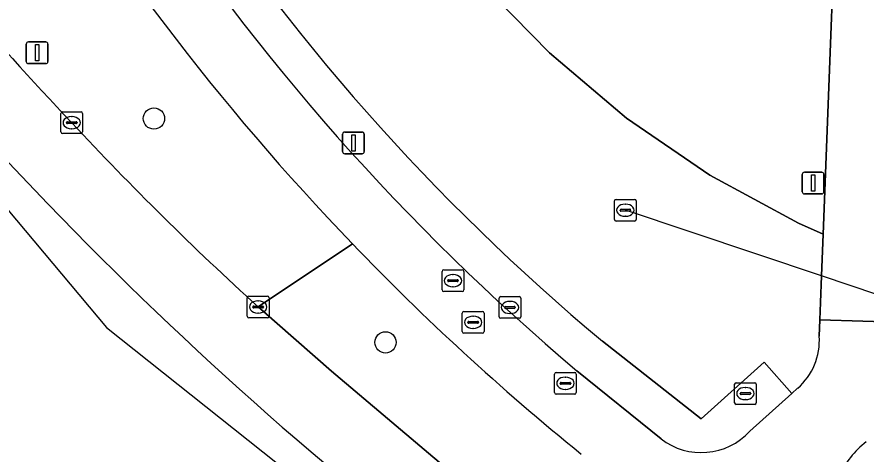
# Model space of a CAD drawing. Extents: x 160077 to 160948, y 386481 to 387498.
# Drawn here: x 160583.65 to 160622.65, y 386523.88 to 386543.98 of the extents above; entities that cross this region are included whole.
import ezdxf

# ---------------------------------------------------------------- set-up
doc = ezdxf.new("R2010")
doc.units = 0
for name, color, linetype in [('IMGEO_Berm_groen', 7, 'Continuous'), ('IMGEO_Boom', 7, 'Continuous'), ('IMGEO_Brandkraan', 7, 'Continuous'), ('IMGEO_Duiker', 7, 'Continuous'), ('IMGEO_Fietspad_gesloten', 7, 'Continuous'), ('IMGEO_Fietspad_open', 7, 'Continuous'), ('IMGEO_Groenvoorziening', 7, 'Continuous'), ('IMGEO_Kolk', 7, 'Continuous'), ('IMGEO_Lichtmast', 7, 'Continuous'), ('IMGEO_OVBaan_gesloten', 7, 'Continuous'), ('IMGEO_Rijbaan_regionaal_gesloten', 7, 'Continuous'), ('IMGEO_Rioolput', 7, 'Continuous'), ('IMGEO_Verkeersbordpaal', 7, 'Continuous'), ('IMGEO_Voetpad_open', 7, 'Continuous')]:
    doc.layers.add(name, color=color, linetype=linetype)

msp = doc.modelspace()

# ---------------------------------------------------------------- linework, layer by layer
at = {"layer": 'IMGEO_Berm_groen'}
msp.add_lwpolyline([(160594.73, 386530.646), (160599.068, 386533.541)], dxfattribs=at)
for centre, radius, start, end in [((160681.95, 386613.11), 114.894, 210.6099, 223.83162), ((160702.904, 386649.594), 160.724, 217.70628, 223.42185), ((160692.296, 386637.811), 144.925, 222.92105, 227.68439)]:
    msp.add_arc(centre, radius, start, end, dxfattribs=at)
at = {"layer": 'IMGEO_Boom'}
for centre in [(160589.943, 386539.31), (160600.58, 386529.016)]:
    msp.add_circle(centre, 0.489, dxfattribs=at)
at = {"layer": 'IMGEO_Brandkraan'}
for p, q in [((160616.686, 386527.164), (160617.538, 386527.164)), ((160616.611, 386526.238), (160616.611, 386527.09)), ((160617.099, 386526.944), (160617.124, 386526.944)), ((160617.612, 386527.09), (160617.612, 386526.238)), ((160616.87, 386526.658), (160616.87, 386526.67)), ((160617.308, 386526.621), (160616.91, 386526.621)), ((160616.913, 386526.707), (160617.311, 386526.707)), ((160617.354, 386526.67), (160617.354, 386526.658)), ((160617.538, 386526.164), (160616.686, 386526.164)), ((160617.122, 386526.384), (160617.097, 386526.384))]:
    msp.add_line(p, q, dxfattribs=at)
for points in [[(160616.686, 386527.164), (160617.538, 386527.164)], [(160616.611, 386526.238), (160616.611, 386527.09)], [(160617.612, 386527.09), (160617.612, 386526.238)], [(160617.538, 386526.164), (160616.686, 386526.164)]]:
    msp.add_lwpolyline(points, dxfattribs=at)
for centre, radius, start, end in [((160616.688, 386527.088), 0.0765, 91.552, 178.448), ((160616.688, 386527.088), 0.0765, 91.552, 178.448), ((160617.536, 386527.088), 0.0765, 1.552, 88.448), ((160617.536, 386527.088), 0.0765, 1.552, 88.448), ((160616.91, 386526.667), 0.0403, 85.8775, 175.7526), ((160616.907, 386526.657), 0.0366, 178.938, 274.7102), ((160617.311, 386526.664), 0.043, 264.8664, 352.4533), ((160617.315, 386526.669), 0.0386, 1.7309, 96.639), ((160616.688, 386526.24), 0.0765, 181.552, 268.448), ((160616.688, 386526.24), 0.0765, 181.552, 268.448), ((160617.536, 386526.24), 0.0765, 271.552, 358.448), ((160617.536, 386526.24), 0.0765, 271.552, 358.448)]:
    msp.add_arc(centre, radius, start, end, dxfattribs=at)
for centre, major_axis, ratio, start_param, end_param in [((160617.098, 386526.664), (-0.387, 0.002), 0.722429, 4.712389, 7.853982), ((160617.123, 386526.664), (-0.39, 0.002), 0.717154, 1.570796, 4.712389)]:
    msp.add_ellipse(centre, major_axis=major_axis, ratio=ratio, start_param=start_param, end_param=end_param, dxfattribs=at)
at = {"layer": 'IMGEO_Duiker'}
msp.add_lwpolyline([(160628.451, 386529.442), (160627.845, 386529.645), (160626.971, 386529.938), (160624.467, 386530.778), (160620.609, 386532.071), (160611.599, 386535.093)], dxfattribs=at)
at = {"layer": 'IMGEO_Fietspad_gesloten'}
for points in [[(160624.421, 386528.736), (160624.477, 386529.933), (160620.523, 386530.049), (160620.502, 386529.301)], [(160613.236, 386524.585), (160609.372, 386527.709)], [(160619.512, 386526.907), (160619.25, 386526.673), (160617.316, 386524.939)]]:
    msp.add_lwpolyline(points, dxfattribs=at)
for centre, radius, start, end in [((160681.95, 386613.11), 114.894, 210.6099, 223.83162), ((160677.547, 386608.443), 105.668, 213.1146, 229.82113), ((160681.862, 386613.041), 114.783, 223.83712, 230.96338), ((160617.584, 386529.106), 2.925, 311.2435, 3.823), ((160615.085, 386526.963), 3.012, 232.1298, 317.7878), ((160625.381, 386520.953), 4.423, 127.9549, 154.2088)]:
    msp.add_arc(centre, radius, start, end, dxfattribs=at)
at = {"layer": 'IMGEO_Fietspad_open'}
msp.add_lwpolyline([(160623.855, 386608.623), (160623.826, 386607.863), (160622.865, 386582.684), (160622.55, 386582.717), (160622.493, 386581.239), (160622.337, 386577.163), (160621.458, 386554.303), (160620.682, 386533.986), (160620.609, 386532.071), (160620.562, 386530.85), (160620.523, 386530.049), (160624.477, 386529.933), (160624.537, 386532.454), (160624.634, 386534.751), (160627.347, 386605.61)], dxfattribs=at)
at = {"layer": 'IMGEO_Groenvoorziening'}
msp.add_lwpolyline([(160622.337, 386577.163), (160617.696, 386577.376), (160617.883, 386581.451), (160608.971, 386581.747), (160588.148, 386568.717), (160585.687, 386567.177), (160597.18, 386553.492), (160608.107, 386542.325), (160611.643, 386539.322), (160615.474, 386536.705), (160619.557, 386534.503), (160620.682, 386533.986), (160621.458, 386554.303)], close=True, dxfattribs=at)
for points in [[(160620.502, 386529.301), (160620.523, 386530.049), (160620.562, 386530.85), (160620.609, 386532.071), (160620.682, 386533.986), (160619.557, 386534.503), (160615.474, 386536.705), (160611.643, 386539.322), (160608.107, 386542.325), (160597.18, 386553.492)], [(160599.068, 386533.541), (160594.73, 386530.646), (160598.103, 386527.687), (160603.45, 386523.179), (160605.804, 386521.269), (160607.03, 386520.262)], [(160610.54, 386529.076), (160615.081, 386525.508), (160617.981, 386528.111), (160619.25, 386526.673), (160619.512, 386526.907)]]:
    msp.add_lwpolyline(points, dxfattribs=at)
for centre, radius, start, end in [((160674.771, 386605.942), 100.17, 212.82616, 230.11734), ((160681.862, 386613.041), 114.783, 223.83712, 230.96338), ((160617.584, 386529.106), 2.925, 311.2435, 3.823)]:
    msp.add_arc(centre, radius, start, end, dxfattribs=at)
at = {"layer": 'IMGEO_Kolk'}
for p, q in [((160585.667, 386538.692), (160585.667, 386539.544)), ((160585.742, 386539.618), (160586.594, 386539.618)), ((160586.155, 386539.398), (160586.18, 386539.398)), ((160586.668, 386539.544), (160586.668, 386538.692)), ((160585.926, 386539.112), (160585.926, 386539.124)), ((160586.364, 386539.075), (160585.966, 386539.075)), ((160585.969, 386539.161), (160586.367, 386539.161)), ((160586.41, 386539.124), (160586.41, 386539.112)), ((160586.594, 386538.618), (160585.742, 386538.618)), ((160586.178, 386538.838), (160586.153, 386538.838)), ((160594.229, 386530.22), (160594.229, 386531.072)), ((160594.304, 386531.146), (160595.156, 386531.146)), ((160595.23, 386531.072), (160595.23, 386530.22)), ((160594.531, 386530.689), (160594.929, 386530.689)), ((160594.717, 386530.926), (160594.742, 386530.926)), ((160594.488, 386530.64), (160594.488, 386530.652)), ((160594.926, 386530.603), (160594.528, 386530.603)), ((160594.74, 386530.366), (160594.715, 386530.366)), ((160594.972, 386530.652), (160594.972, 386530.64)), ((160595.156, 386530.146), (160594.304, 386530.146))]:
    msp.add_line(p, q, dxfattribs=at)
for points in [[(160585.667, 386538.692), (160585.667, 386539.544)], [(160585.742, 386539.618), (160586.594, 386539.618)], [(160586.668, 386539.544), (160586.668, 386538.692)], [(160586.594, 386538.618), (160585.742, 386538.618)], [(160594.229, 386530.22), (160594.229, 386531.072)], [(160594.304, 386531.146), (160595.156, 386531.146)], [(160595.23, 386531.072), (160595.23, 386530.22)], [(160595.156, 386530.146), (160594.304, 386530.146)]]:
    msp.add_lwpolyline(points, dxfattribs=at)
for centre, radius, start, end in [((160585.744, 386539.542), 0.0765, 91.552, 178.448), ((160585.744, 386539.542), 0.0765, 91.552, 178.448), ((160586.592, 386539.542), 0.0765, 1.552, 88.448), ((160586.592, 386539.542), 0.0765, 1.552, 88.448), ((160585.966, 386539.121), 0.0403, 85.8775, 175.7526), ((160585.963, 386539.111), 0.0366, 178.938, 274.7102), ((160586.367, 386539.118), 0.043, 264.8664, 352.4533), ((160586.371, 386539.123), 0.0386, 1.7309, 96.639), ((160585.744, 386538.694), 0.0765, 181.552, 268.448), ((160585.744, 386538.694), 0.0765, 181.552, 268.448), ((160586.592, 386538.694), 0.0765, 271.552, 358.448), ((160586.592, 386538.694), 0.0765, 271.552, 358.448), ((160594.306, 386531.07), 0.0765, 91.552, 178.448), ((160594.306, 386531.07), 0.0765, 91.552, 178.448), ((160595.154, 386531.07), 0.0765, 1.552, 88.448), ((160595.154, 386531.07), 0.0765, 1.552, 88.448), ((160594.528, 386530.649), 0.0403, 85.8775, 175.7526), ((160594.933, 386530.651), 0.0386, 1.7309, 96.639), ((160594.525, 386530.639), 0.0366, 178.938, 274.7102), ((160594.929, 386530.646), 0.043, 264.8664, 352.4533), ((160594.306, 386530.222), 0.0765, 181.552, 268.448), ((160594.306, 386530.222), 0.0765, 181.552, 268.448), ((160595.154, 386530.222), 0.0765, 271.552, 358.448), ((160595.154, 386530.222), 0.0765, 271.552, 358.448)]:
    msp.add_arc(centre, radius, start, end, dxfattribs=at)
for centre, major_axis, ratio, start_param, end_param in [((160586.154, 386539.118), (-0.387, 0.002), 0.722429, 4.712389, 7.853982), ((160586.179, 386539.118), (-0.39, 0.002), 0.717154, 1.570796, 4.712389), ((160594.716, 386530.646), (-0.387, 0.002), 0.722429, 4.712389, 7.853982), ((160594.741, 386530.646), (-0.39, 0.002), 0.717154, 1.570796, 4.712389)]:
    msp.add_ellipse(centre, major_axis=major_axis, ratio=ratio, start_param=start_param, end_param=end_param, dxfattribs=at)
at = {"layer": 'IMGEO_Lichtmast'}
for p, q in [((160584.182, 386542.832), (160584.972, 386542.832)), ((160584.972, 386542.832), (160584.182, 386542.832)), ((160584.082, 386541.932), (160584.082, 386542.732)), ((160584.082, 386542.732), (160584.082, 386541.932)), ((160585.072, 386542.732), (160585.072, 386541.932)), ((160585.072, 386541.932), (160585.072, 386542.732)), ((160584.972, 386541.832), (160584.182, 386541.832)), ((160584.182, 386541.832), (160584.972, 386541.832)), ((160598.612, 386537.789), (160598.612, 386538.589)), ((160598.612, 386538.589), (160598.612, 386537.789)), ((160598.712, 386538.689), (160599.502, 386538.689)), ((160599.502, 386538.689), (160598.712, 386538.689)), ((160599.602, 386538.589), (160599.602, 386537.789)), ((160599.602, 386537.789), (160599.602, 386538.589)), ((160599.502, 386537.689), (160598.712, 386537.689)), ((160598.712, 386537.689), (160599.502, 386537.689))]:
    msp.add_line(p, q, dxfattribs=at)
for points in [[(160584.502, 386542.707), (160584.652, 386542.707), (160584.652, 386541.957), (160584.502, 386541.957), (160584.502, 386542.707)], [(160599.032, 386538.564), (160599.182, 386538.564), (160599.182, 386537.814), (160599.032, 386537.814), (160599.032, 386538.564)]]:
    msp.add_lwpolyline(points, dxfattribs=at)
for centre, start, end in [((160584.182, 386542.732), 90, 180), ((160584.182, 386542.732), 90, 180), ((160584.972, 386542.732), 0, 90), ((160584.972, 386542.732), 360, 90), ((160584.182, 386541.932), 180, 270), ((160584.182, 386541.932), 180, 270), ((160584.972, 386541.932), 270, 0), ((160584.972, 386541.932), 270, 0), ((160598.712, 386538.589), 90, 180), ((160598.712, 386538.589), 90, 180), ((160599.502, 386538.589), 0, 90), ((160599.502, 386538.589), 360, 90), ((160598.712, 386537.789), 180, 270), ((160598.712, 386537.789), 180, 270), ((160599.502, 386537.789), 270, 0), ((160599.502, 386537.789), 270, 0)]:
    msp.add_arc(centre, 0.1, start, end, dxfattribs=at)
at = {"layer": 'IMGEO_OVBaan_gesloten'}
msp.add_lwpolyline([(160563.595, 386562.96), (160558.403, 386571.103), (160552.394, 386580.604), (160544.265, 386593.572), (160540.407, 386599.725), (160533.871, 386610.149), (160531.896, 386608.867), (160562.065, 386560.373), (160587.772, 386529.698), (160608.631, 386513.091), (160617.435, 386505.515)], dxfattribs=at)
msp.add_arc((160706.781, 386652.336), 168.791, 211.97203, 230.9922, dxfattribs=at)
at = {"layer": 'IMGEO_Rijbaan_regionaal_gesloten'}
msp.add_lwpolyline([(160622.076, 386510.242), (160618.907, 386512.191), (160612.62, 386516.289), (160609.375, 386518.554), (160607.03, 386520.262), (160605.804, 386521.269), (160603.45, 386523.179), (160598.103, 386527.687), (160594.73, 386530.646)], dxfattribs=at)
for centre, radius, start, end in [((160706.781, 386652.336), 168.791, 211.97203, 230.9922), ((160702.904, 386649.594), 160.724, 217.70628, 223.42185), ((160692.296, 386637.811), 144.925, 222.92105, 227.68439)]:
    msp.add_arc(centre, radius, start, end, dxfattribs=at)
at = {"layer": 'IMGEO_Rioolput'}
for p, q in [((160611.098, 386534.667), (160611.098, 386535.519)), ((160611.173, 386535.593), (160612.025, 386535.593)), ((160611.586, 386535.373), (160611.611, 386535.373)), ((160612.099, 386535.519), (160612.099, 386534.667)), ((160611.357, 386535.087), (160611.357, 386535.099)), ((160611.795, 386535.05), (160611.397, 386535.05)), ((160611.4, 386535.136), (160611.798, 386535.136)), ((160611.841, 386535.099), (160611.841, 386535.087)), ((160612.025, 386534.593), (160611.173, 386534.593)), ((160611.609, 386534.813), (160611.584, 386534.813)), ((160603.177, 386531.43), (160603.177, 386532.282)), ((160603.252, 386532.356), (160604.104, 386532.356)), ((160604.178, 386532.282), (160604.178, 386531.43)), ((160603.436, 386531.85), (160603.436, 386531.862)), ((160603.479, 386531.899), (160603.877, 386531.899)), ((160603.665, 386532.136), (160603.69, 386532.136)), ((160603.92, 386531.862), (160603.92, 386531.85)), ((160603.874, 386531.813), (160603.476, 386531.813)), ((160603.688, 386531.576), (160603.663, 386531.576)), ((160604.104, 386531.356), (160603.252, 386531.356)), ((160605.873, 386531.124), (160606.725, 386531.124)), ((160605.798, 386530.198), (160605.798, 386531.05)), ((160606.286, 386530.904), (160606.311, 386530.904)), ((160606.799, 386531.05), (160606.799, 386530.198)), ((160604.107, 386529.514), (160604.107, 386530.366)), ((160604.182, 386530.44), (160605.034, 386530.44)), ((160605.108, 386530.366), (160605.108, 386529.514)), ((160606.057, 386530.618), (160606.057, 386530.63)), ((160606.495, 386530.581), (160606.097, 386530.581)), ((160606.1, 386530.667), (160606.498, 386530.667)), ((160606.309, 386530.344), (160606.284, 386530.344)), ((160606.541, 386530.63), (160606.541, 386530.618)), ((160604.366, 386529.934), (160604.366, 386529.946)), ((160604.804, 386529.897), (160604.406, 386529.897)), ((160604.409, 386529.983), (160604.807, 386529.983)), ((160604.595, 386530.22), (160604.62, 386530.22)), ((160604.85, 386529.946), (160604.85, 386529.934)), ((160606.725, 386530.124), (160605.873, 386530.124)), ((160604.618, 386529.66), (160604.593, 386529.66)), ((160605.034, 386529.44), (160604.182, 386529.44)), ((160608.344, 386526.711), (160608.344, 386527.563)), ((160608.419, 386527.637), (160609.271, 386527.637)), ((160609.345, 386527.563), (160609.345, 386526.711)), ((160608.646, 386527.18), (160609.044, 386527.18)), ((160608.832, 386527.417), (160608.857, 386527.417)), ((160608.603, 386527.131), (160608.603, 386527.143)), ((160609.041, 386527.094), (160608.643, 386527.094)), ((160608.855, 386526.857), (160608.83, 386526.857)), ((160609.087, 386527.143), (160609.087, 386527.131)), ((160609.271, 386526.637), (160608.419, 386526.637))]:
    msp.add_line(p, q, dxfattribs=at)
for points in [[(160611.098, 386534.667), (160611.098, 386535.519)], [(160611.173, 386535.593), (160612.025, 386535.593)], [(160612.099, 386535.519), (160612.099, 386534.667)], [(160612.025, 386534.593), (160611.173, 386534.593)], [(160603.177, 386531.43), (160603.177, 386532.282)], [(160603.252, 386532.356), (160604.104, 386532.356)], [(160604.178, 386532.282), (160604.178, 386531.43)], [(160604.104, 386531.356), (160603.252, 386531.356)], [(160605.873, 386531.124), (160606.725, 386531.124)], [(160605.798, 386530.198), (160605.798, 386531.05)], [(160606.799, 386531.05), (160606.799, 386530.198)], [(160604.107, 386529.514), (160604.107, 386530.366)], [(160604.182, 386530.44), (160605.034, 386530.44)], [(160605.108, 386530.366), (160605.108, 386529.514)], [(160606.725, 386530.124), (160605.873, 386530.124)], [(160605.034, 386529.44), (160604.182, 386529.44)], [(160608.344, 386526.711), (160608.344, 386527.563)], [(160608.419, 386527.637), (160609.271, 386527.637)], [(160609.345, 386527.563), (160609.345, 386526.711)], [(160609.271, 386526.637), (160608.419, 386526.637)]]:
    msp.add_lwpolyline(points, dxfattribs=at)
for centre, radius, start, end in [((160611.175, 386535.517), 0.0765, 91.552, 178.448), ((160611.175, 386535.517), 0.0765, 91.552, 178.448), ((160612.023, 386535.517), 0.0765, 1.552, 88.448), ((160612.023, 386535.517), 0.0765, 1.552, 88.448), ((160611.397, 386535.096), 0.0403, 85.8775, 175.7526), ((160611.394, 386535.086), 0.0366, 178.938, 274.7102), ((160611.798, 386535.093), 0.043, 264.8664, 352.4533), ((160611.802, 386535.098), 0.0386, 1.7309, 96.639), ((160611.175, 386534.669), 0.0765, 181.552, 268.448), ((160611.175, 386534.669), 0.0765, 181.552, 268.448), ((160612.023, 386534.669), 0.0765, 271.552, 358.448), ((160612.023, 386534.669), 0.0765, 271.552, 358.448), ((160603.254, 386532.28), 0.0765, 91.552, 178.448), ((160603.254, 386532.28), 0.0765, 91.552, 178.448), ((160604.102, 386532.28), 0.0765, 1.552, 88.448), ((160604.102, 386532.28), 0.0765, 1.552, 88.448), ((160603.476, 386531.859), 0.0403, 85.8775, 175.7526), ((160603.473, 386531.849), 0.0366, 178.938, 274.7102), ((160603.877, 386531.856), 0.043, 264.8664, 352.4533), ((160603.881, 386531.861), 0.0386, 1.7309, 96.639), ((160603.254, 386531.432), 0.0765, 181.552, 268.448), ((160603.254, 386531.432), 0.0765, 181.552, 268.448), ((160604.102, 386531.432), 0.0765, 271.552, 358.448), ((160604.102, 386531.432), 0.0765, 271.552, 358.448), ((160605.875, 386531.048), 0.0765, 91.552, 178.448), ((160605.875, 386531.048), 0.0765, 91.552, 178.448), ((160606.723, 386531.048), 0.0765, 1.552, 88.448), ((160606.723, 386531.048), 0.0765, 1.552, 88.448), ((160604.184, 386530.364), 0.0765, 91.552, 178.448), ((160604.184, 386530.364), 0.0765, 91.552, 178.448), ((160605.032, 386530.364), 0.0765, 1.552, 88.448), ((160605.032, 386530.364), 0.0765, 1.552, 88.448), ((160606.097, 386530.627), 0.0403, 85.8775, 175.7526), ((160606.094, 386530.617), 0.0366, 178.938, 274.7102), ((160606.498, 386530.624), 0.043, 264.8664, 352.4533), ((160606.502, 386530.629), 0.0386, 1.7309, 96.639), ((160604.406, 386529.943), 0.0403, 85.8775, 175.7526), ((160604.403, 386529.933), 0.0366, 178.938, 274.7102), ((160604.807, 386529.94), 0.043, 264.8664, 352.4533), ((160604.811, 386529.945), 0.0386, 1.7309, 96.639), ((160605.875, 386530.2), 0.0765, 181.552, 268.448), ((160605.875, 386530.2), 0.0765, 181.552, 268.448), ((160606.723, 386530.2), 0.0765, 271.552, 358.448), ((160606.723, 386530.2), 0.0765, 271.552, 358.448), ((160604.184, 386529.516), 0.0765, 181.552, 268.448), ((160604.184, 386529.516), 0.0765, 181.552, 268.448), ((160605.032, 386529.516), 0.0765, 271.552, 358.448), ((160605.032, 386529.516), 0.0765, 271.552, 358.448), ((160608.421, 386527.561), 0.0765, 91.552, 178.448), ((160608.421, 386527.561), 0.0765, 91.552, 178.448), ((160609.269, 386527.561), 0.0765, 1.552, 88.448), ((160609.269, 386527.561), 0.0765, 1.552, 88.448), ((160608.643, 386527.14), 0.0403, 85.8775, 175.7526), ((160609.048, 386527.142), 0.0386, 1.7309, 96.639), ((160608.64, 386527.13), 0.0366, 178.938, 274.7102), ((160609.044, 386527.137), 0.043, 264.8664, 352.4533), ((160608.421, 386526.713), 0.0765, 181.552, 268.448), ((160608.421, 386526.713), 0.0765, 181.552, 268.448), ((160609.269, 386526.713), 0.0765, 271.552, 358.448), ((160609.269, 386526.713), 0.0765, 271.552, 358.448)]:
    msp.add_arc(centre, radius, start, end, dxfattribs=at)
for centre, major_axis, ratio, start_param, end_param in [((160611.585, 386535.093), (-0.387, 0.002), 0.722429, 4.712389, 7.853982), ((160611.61, 386535.093), (-0.39, 0.002), 0.717154, 1.570796, 4.712389), ((160603.664, 386531.856), (-0.387, 0.002), 0.722429, 4.712389, 7.853982), ((160603.689, 386531.856), (-0.39, 0.002), 0.717154, 1.570796, 4.712389), ((160606.285, 386530.624), (-0.387, 0.002), 0.722429, 4.712389, 7.853982), ((160606.31, 386530.624), (-0.39, 0.002), 0.717154, 1.570796, 4.712389), ((160604.594, 386529.94), (-0.387, 0.002), 0.722429, 4.712389, 7.853982), ((160604.619, 386529.94), (-0.39, 0.002), 0.717154, 1.570796, 4.712389), ((160608.831, 386527.137), (-0.387, 0.002), 0.722429, 4.712389, 7.853982), ((160608.856, 386527.137), (-0.39, 0.002), 0.717154, 1.570796, 4.712389)]:
    msp.add_ellipse(centre, major_axis=major_axis, ratio=ratio, start_param=start_param, end_param=end_param, dxfattribs=at)
at = {"layer": 'IMGEO_Verkeersbordpaal'}
for p, q in [((160619.725, 386535.942), (160619.725, 386536.742)), ((160619.725, 386536.742), (160619.725, 386535.942)), ((160619.825, 386536.842), (160620.615, 386536.842)), ((160620.615, 386536.842), (160619.825, 386536.842)), ((160620.715, 386536.742), (160620.715, 386535.942)), ((160620.715, 386535.942), (160620.715, 386536.742)), ((160620.615, 386535.842), (160619.825, 386535.842)), ((160619.825, 386535.842), (160620.615, 386535.842))]:
    msp.add_line(p, q, dxfattribs=at)
msp.add_lwpolyline([(160620.145, 386536.717), (160620.295, 386536.717), (160620.295, 386535.967), (160620.145, 386535.967), (160620.145, 386536.717)], dxfattribs=at)
for centre, start, end in [((160619.825, 386536.742), 90, 180), ((160619.825, 386536.742), 90, 180), ((160620.615, 386536.742), 0, 90), ((160620.615, 386536.742), 360, 90), ((160619.825, 386535.942), 180, 270), ((160619.825, 386535.942), 180, 270), ((160620.615, 386535.942), 270, 0), ((160620.615, 386535.942), 270, 0)]:
    msp.add_arc(centre, 0.1, start, end, dxfattribs=at)
at = {"layer": 'IMGEO_Voetpad_open'}
for points in [[(160617.316, 386524.939), (160619.25, 386526.673), (160617.981, 386528.111), (160615.081, 386525.508), (160610.54, 386529.076)], [(160609.372, 386527.709), (160613.236, 386524.585)]]:
    msp.add_lwpolyline(points, dxfattribs=at)
for centre, radius, start, end in [((160674.771, 386605.942), 100.17, 212.82616, 230.11734), ((160677.547, 386608.443), 105.668, 213.1146, 229.82113), ((160615.085, 386526.963), 3.012, 232.1298, 317.7878), ((160625.381, 386520.953), 4.423, 127.9549, 154.2088)]:
    msp.add_arc(centre, radius, start, end, dxfattribs=at)

doc.saveas('drawing.dxf')
